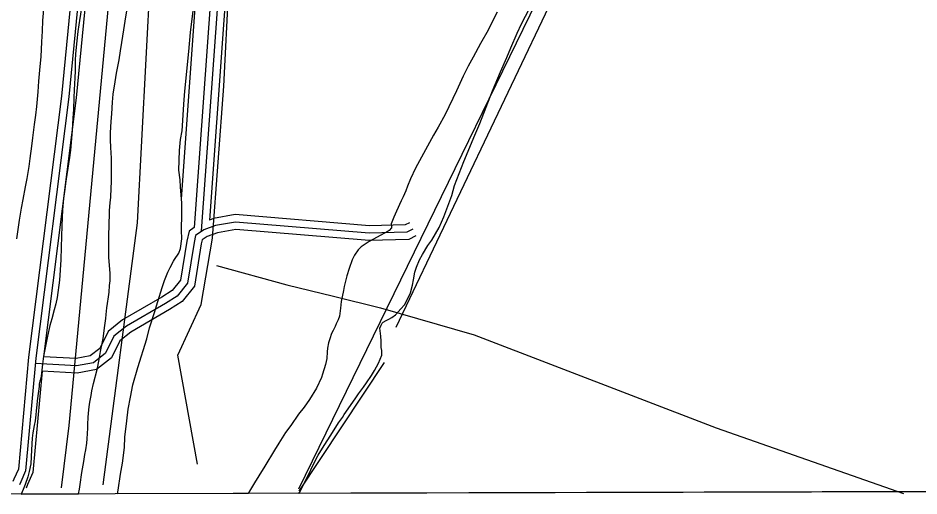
# Model space of a CAD drawing. Extents: x 3355724 to 3393621, y 594744 to 620174.
# Drawn here: x 3361354 to 3363200, y 600128 to 601108 of the extents above; entities that cross this region are included whole.
import ezdxf

# ---------------------------------------------------------------- set-up
doc = ezdxf.new("R2010")
doc.units = 0
for name, color, linetype in [('V-GRID-FRAM', 7, 'Continuous'), ('V-ROAD-CNTR', 7, 'Continuous'), ('V-SITE-VEGE', 7, 'Continuous'), ('V-TOPO-SHOR', 7, 'Continuous'), ('V-UTIL-LINE', 7, 'Continuous')]:
    doc.layers.add(name, color=color, linetype=linetype)

msp = doc.modelspace()

# ---------------------------------------------------------------- linework, layer by layer
at = {"layer": 'V-GRID-FRAM'}
msp.add_lwpolyline([(3359807.6, 618312.1), (3391397.2, 618394.8), (3391452.7, 600211.2), (3359847.2, 600128.5), (3359807.6, 618312.1)], dxfattribs=at)
at = {"layer": 'V-ROAD-CNTR'}
for points in [[(3365608.1, 606361.6), (3365604.5, 606349.4), (3365597.5, 606319.8), (3365426.9, 606011.5), (3365282.1, 605723.1), (3365159.8, 605480.8), (3365092.5, 605317.2), (3365068.2, 605283.4), (3365052.5, 605271.7), (3364787.5, 605066.8), (3364327.4, 604729), (3364296.5, 604702.4), (3364261.4, 604673.4), (3363762.3, 604219.1), (3363586.7, 604084.1), (3363567, 604065.7), (3363533.9, 604030.6), (3362631.9, 602825.4), (3361819.1, 601774.4), (3361797.9, 601745.3), (3361789.5, 601727.1), (3361787.9, 601713.6), (3361760.1, 601307.1), (3361715, 600678.7)], [(3365622.5, 606357.3), (3365619, 606345.6), (3365611.6, 606314.3), (3365440.1, 606004.5), (3365295.5, 605716.3), (3365173.4, 605474.5), (3365105.7, 605309.9), (3365079, 605272.8), (3365061.6, 605259.8), (3364796.6, 605054.8), (3364336.7, 604717.3), (3364306.1, 604691), (3364271.2, 604662.1), (3363771.9, 604207.6), (3363596.4, 604072.7), (3363577.6, 604055), (3363545.4, 604020.9), (3362643.9, 602816.3), (3361831.1, 601765.4), (3361810.9, 601737.7), (3361804.1, 601723), (3361802.9, 601712.2), (3361775.1, 601306.1), (3361729.5, 600672.3)], [(3365636.8, 606353.1), (3365633.5, 606341.7), (3365625.7, 606308.9), (3365453.4, 605997.5), (3365308.9, 605709.6), (3365187.1, 605468.3), (3365118.9, 605302.6), (3365089.8, 605262.2), (3365070.7, 605247.8), (3364805.6, 605042.8), (3364346.1, 604705.5), (3364315.8, 604679.5), (3364281, 604650.7), (3363781.6, 604196.1), (3363606.1, 604061.3), (3363588.2, 604044.4), (3363556.9, 604011.2), (3362655.8, 602807.2), (3361843.1, 601756.4), (3361823.9, 601730), (3361818.7, 601718.8), (3361817.8, 601710.9), (3361790, 601305), (3361746.2, 600694.2)], [(3361939, 606239.4), (3361948.6, 605972.6), (3361945.2, 605746), (3361934.1, 605616), (3361868.8, 605184), (3361811.8, 604781.9), (3361746.1, 604141.9), (3361691.5, 603462), (3361623, 602797.1), (3361550, 602043.9), (3361443.2, 600948.1), (3361375.8, 600412.9), (3361354.8, 600183.8), (3361345.9, 600163.2), (3361343.8, 600157.9)], [(3361969.5, 606224.4), (3361978.6, 605972.9), (3361975.2, 605744.4), (3361963.9, 605612.5), (3361898.5, 605179.6), (3361841.6, 604778.3), (3361776, 604139.2), (3361721.4, 603459.3), (3361652.9, 602794.1), (3361579.8, 602041), (3361473, 600944.8), (3361406.2, 600414)], [(3361761.1, 604140.5), (3361706.5, 603460.6), (3361637.9, 602795.6), (3361564.9, 602042.5), (3361458.1, 600946.5), (3361390.7, 600411.2), (3361369.5, 600180), (3361359.8, 600157.4), (3361357.3, 600151.3)], [(3362162.7, 600675.3), (3362150.8, 600669.4), (3362073.6, 600667.2), (3361799.8, 600690.2), (3361758.7, 600682.8), (3361734.8, 600674.2), (3361717.9, 600662.5), (3361714.9, 600648.4), (3361701.2, 600564.9), (3361680.3, 600538.4), (3361656.5, 600523.3), (3361576.5, 600476.8), (3361550.5, 600456.3), (3361533.5, 600421.4), (3361508.7, 600401.6), (3361474.1, 600395.4), (3361389.3, 600399.8)], [(3362156, 600688.7), (3362147.1, 600684.3), (3362074, 600682.3), (3361799, 600705.3), (3361754.8, 600697.3), (3361746.2, 600694.2)], [(3362169.3, 600661.8), (3362154.5, 600654.5), (3362073.2, 600652.2), (3361800.5, 600675.1), (3361762.6, 600668.2), (3361741.7, 600660.8), (3361731.4, 600653.6), (3361729.7, 600645.6), (3361715.4, 600558.6), (3361690.5, 600527.1), (3361664.3, 600510.5), (3361585, 600464.4), (3361562.4, 600446.6), (3361545.5, 600411.8), (3361515.1, 600387.6), (3361475.1, 600380.3), (3361403.3, 600384.1)], [(3361715, 600678.7), (3361704.5, 600671.5), (3361700.2, 600651.1), (3361687, 600571.1), (3361670.1, 600549.7), (3361648.7, 600536.2), (3361568.1, 600489.3), (3361538.5, 600465.9), (3361521.5, 600431.1), (3361502.3, 600415.7), (3361473.2, 600410.4), (3361406.2, 600414)], [(3361403.3, 600384.1), (3361384.2, 600176.3), (3361373.6, 600151.7), (3361370.9, 600144.7)]]:
    msp.add_lwpolyline(points, dxfattribs=at)
at = {"layer": 'V-SITE-VEGE'}
for p, q in [((3361707.8, 601079), (3361715.4, 601145.5)), ((3362385.3, 601096.3), (3362409.4, 601142.4)), ((3362335.9, 601120.5), (3362321.3, 601092.4)), ((3362376.9, 601077.2), (3362385.3, 601096.3)), ((3361704.1, 601039.5), (3361707.8, 601079)), ((3362317, 601083.4), (3362301.3, 601056.5)), ((3362321.3, 601092.4), (3362317, 601083.4)), ((3362363.7, 601047.6), (3362376.9, 601077.2)), ((3361696, 600958.4), (3361704.1, 601039.5)), ((3362301.3, 601056.5), (3362286.3, 601028.4)), ((3362355.3, 601027.7), (3362363.7, 601047.6)), ((3362286.3, 601028.4), (3362276.5, 601009.7)), ((3362342.4, 600998.1), (3362355.3, 601027.7)), ((3362276.5, 601009.7), (3362266.2, 600989.2)), ((3362266.2, 600989.2), (3362252.6, 600959.2)), ((3362326.3, 600959.1), (3362342.4, 600998.1)), ((3361693.6, 600932), (3361696, 600958.4)), ((3362252.6, 600959.2), (3362229.1, 600910.6)), ((3362300, 600892.2), (3362326.3, 600959.1)), ((3361691.6, 600898.4), (3361693.6, 600932)), ((3362229.1, 600910.6), (3362214.6, 600884.3)), ((3361690.1, 600877.1), (3361691.6, 600898.4)), ((3362287.9, 600863.7), (3362300, 600892.2)), ((3361687.2, 600859.6), (3361690.1, 600877.1)), ((3362214.6, 600884.3), (3362205.2, 600868.2)), ((3361684.9, 600837), (3361687.2, 600859.6)), ((3362205.2, 600868.2), (3362196.9, 600853.4)), ((3362279.9, 600843.4), (3362287.9, 600863.7)), ((3361683.4, 600796.7), (3361684.9, 600837)), ((3362196.9, 600853.4), (3362168.6, 600800.9)), ((3362267.4, 600814.5), (3362279.9, 600843.4)), ((3362168.6, 600800.9), (3362158.2, 600778.6)), ((3362248.7, 600764.9), (3362267.4, 600814.5)), ((3361686.4, 600776.8), (3361683.4, 600796.7)), ((3361687.3, 600761.3), (3361686.4, 600776.8)), ((3361689.8, 600729.7), (3361687.3, 600761.3)), ((3362152.2, 600763.7), (3362148.5, 600754.3)), ((3362158.2, 600778.6), (3362152.2, 600763.7)), ((3362242.8, 600744.6), (3362248.7, 600764.9)), ((3362148.5, 600754.3), (3362142.9, 600741.7)), ((3362226.5, 600700.8), (3362242.8, 600744.6)), ((3361689.7, 600706.9), (3361689.8, 600729.7)), ((3362139, 600733.4), (3362129.4, 600712.5)), ((3362142.9, 600741.7), (3362139, 600733.4)), ((3361689.2, 600673.2), (3361689.7, 600706.9)), ((3362129.4, 600712.5), (3362123.8, 600699.8)), ((3362123.8, 600699.8), (3362118.5, 600686.5)), ((3362216.9, 600679.2), (3362226.5, 600700.8)), ((3361690, 600655.6), (3361689.2, 600673.2)), ((3362112.5, 600671.3), (3362103.9, 600666.8)), ((3362114.3, 600672.7), (3362112.5, 600671.3)), ((3362119.3, 600678.4), (3362114.3, 600672.7)), ((3362118.5, 600686.5), (3362119.5, 600682.4)), ((3362119.5, 600682.4), (3362119.3, 600678.4)), ((3362209.1, 600666.2), (3362216.9, 600679.2)), ((3361687, 600635.8), (3361690, 600655.6)), ((3362089.6, 600659.3), (3362073.5, 600650)), ((3362103.9, 600666.8), (3362089.6, 600659.3)), ((3362193.6, 600641.9), (3362202, 600653.3)), ((3362202, 600653.3), (3362209.1, 600666.2)), ((3361683.8, 600626.4), (3361687, 600635.8)), ((3362050.9, 600633.2), (3362043.2, 600622.5)), ((3362057.3, 600639.2), (3362050.9, 600633.2)), ((3362073.5, 600650), (3362057.3, 600639.2)), ((3362182.6, 600623.9), (3362193.6, 600641.9)), ((3361672.9, 600610), (3361674.5, 600613.6)), ((3361674.5, 600613.6), (3361683.8, 600626.4)), ((3362043.2, 600622.5), (3362038.4, 600612.7)), ((3362176.7, 600612.8), (3362182.6, 600623.9)), ((3361661.1, 600587.6), (3361665.8, 600597)), ((3361665.8, 600597), (3361672.9, 600610)), ((3362038.4, 600612.7), (3362032.6, 600595)), ((3362167.3, 600587.4), (3362170.3, 600597.6)), ((3362170.3, 600597.6), (3362176.7, 600612.8)), ((3361654.5, 600570.3), (3361661.1, 600587.6)), ((3362028, 600580.1), (3362022.4, 600557.9)), ((3362032.6, 600595), (3362028, 600580.1)), ((3362164.6, 600571.8), (3362167.3, 600587.4)), ((3361649.6, 600555.8), (3361654.5, 600570.3)), ((3362158.1, 600545.2), (3362162.3, 600560.5)), ((3362162.3, 600560.5), (3362164.6, 600571.8)), ((3361640.5, 600527.5), (3361649.6, 600555.8)), ((3362020.7, 600549.6), (3362016.2, 600527)), ((3362022.4, 600557.9), (3362020.7, 600549.6)), ((3362153.3, 600534.8), (3362158.1, 600545.2)), ((3361633.8, 600505), (3361640.5, 600527.5)), ((3362016.2, 600527), (3362014.6, 600513.5)), ((3362145.8, 600520.7), (3362153.3, 600534.8)), ((3361623.8, 600473.1), (3361633.8, 600505)), ((3362014.6, 600513.5), (3362012.5, 600497.4)), ((3362127.4, 600500.1), (3362138.5, 600512.2)), ((3362138.5, 600512.2), (3362145.8, 600520.7)), ((3362010, 600489.8), (3362006, 600481.1)), ((3362012.5, 600497.4), (3362010, 600489.8)), ((3362100, 600482.8), (3362101.9, 600484.9)), ((3362101.9, 600484.9), (3362108.3, 600488.4)), ((3362108.3, 600488.4), (3362113.5, 600490.7)), ((3362113.5, 600490.7), (3362119.9, 600494.5)), ((3362119.9, 600494.5), (3362127.4, 600500.1)), ((3361617.8, 600450.6), (3361623.8, 600473.1)), ((3362000, 600467.8), (3361996.5, 600461.3)), ((3362004, 600476.1), (3362000, 600467.8)), ((3362006, 600481.1), (3362004, 600476.1)), ((3362095.6, 600472.7), (3362098, 600478.8)), ((3362097.6, 600456.1), (3362095.6, 600472.7)), ((3362098, 600478.8), (3362100, 600482.8)), ((3361599.5, 600391.8), (3361617.8, 600450.6)), ((3361992.8, 600450.4), (3361990.3, 600442.8)), ((3361996.5, 600461.3), (3361992.8, 600450.4)), ((3362098.3, 600446.2), (3362097.6, 600456.1)), ((3361988.4, 600431.5), (3361987.4, 600424.2)), ((3361990.3, 600442.8), (3361988.4, 600431.5)), ((3362098.2, 600432.6), (3362098.3, 600446.2)), ((3362099.8, 600426.7), (3362098.2, 600432.6)), ((3361987.4, 600424.2), (3361986.5, 600410.3)), ((3362092.6, 600400.5), (3362099.4, 600417.5)), ((3362099.4, 600417.5), (3362099.8, 600426.7)), ((3361983.9, 600397.9), (3361978, 600378.3)), ((3361986.5, 600410.3), (3361983.9, 600397.9)), ((3362084.7, 600385.8), (3362092.6, 600400.5)), ((3361589.4, 600356.2), (3361599.5, 600391.8)), ((3361978, 600378.3), (3361975.6, 600371.1)), ((3362068.4, 600360.7), (3362078.4, 600375.7)), ((3362078.4, 600375.7), (3362084.7, 600385.8)), ((3361584.8, 600331.4), (3361589.4, 600356.2)), ((3361975.6, 600371.1), (3361965.9, 600349.4)), ((3362061.8, 600351.4), (3362068.4, 600360.7)), ((3361965.9, 600349.4), (3361951.2, 600326.5)), ((3362045.1, 600327.8), (3362051.4, 600337.8)), ((3362051.4, 600337.8), (3362061.8, 600351.4)), ((3361579.5, 600306.7), (3361584.8, 600331.4)), ((3361951.2, 600326.5), (3361940.3, 600310.8)), ((3362022.6, 600295.3), (3362045.1, 600327.8)), ((3361577.2, 600282.6), (3361579.5, 600306.7)), ((3361940.3, 600310.8), (3361928.8, 600296.1)), ((3361573, 600249), (3361577.2, 600282.6)), ((3361928.8, 600296.1), (3361912.9, 600273.2)), ((3362011, 600278.4), (3362018.8, 600289.2)), ((3362018.8, 600289.2), (3362022.6, 600295.3)), ((3361912.9, 600273.2), (3361902.4, 600258.6)), ((3361998.6, 600258.7), (3362011, 600278.4)), ((3361572.2, 600227.7), (3361573, 600249)), ((3361902.4, 600258.6), (3361888.8, 600237.1)), ((3361977.6, 600226.8), (3361998.6, 600258.7)), ((3361568.1, 600195.6), (3361572.2, 600227.7)), ((3361888.8, 600237.1), (3361879.8, 600222.7)), ((3361969.3, 600212.1), (3361977.6, 600226.8)), ((3361879.8, 600222.7), (3361859.5, 600189.7)), ((3361957.5, 600189.8), (3361969.3, 600212.1)), ((3361564.3, 600173), (3361568.1, 600195.6)), ((3361859.5, 600189.7), (3361847.4, 600169.6)), ((3361950.3, 600174.6), (3361957.5, 600189.8)), ((3361559.4, 600140.1), (3361564.3, 600173)), ((3361930.6, 600135.8), (3361950.3, 600174.6)), ((3361838.5, 600155.7), (3361830.3, 600142)), ((3361847.4, 600169.6), (3361838.5, 600155.7)), ((3361558, 600133), (3361559.4, 600140.1)), ((3361825.8, 600133.7), (3361558, 600133)), ((3361830.3, 600142), (3361825.8, 600133.7)), ((3365481, 600143.2), (3361929.6, 600133.9)), ((3361929.6, 600133.9), (3361930.6, 600135.8))]:
    msp.add_line(p, q, dxfattribs=at)
for points in [[(3361352, 600655.8), (3361357.4, 600693.8), (3361361.5, 600718.8), (3361364.9, 600736.2), (3361369.7, 600762.1), (3361372.6, 600779.1), (3361376.7, 600803.8), (3361378.8, 600820.6), (3361382.4, 600846), (3361384.2, 600863), (3361388, 600890), (3361390.5, 600909), (3361392.7, 600927.1), (3361395.1, 600957), (3361396.7, 600978.9), (3361399.7, 601009.1), (3361401.4, 601029.1), (3361402.9, 601059.8), (3361404.2, 601081.3), (3361405.3, 601103), (3361407.6, 601133.8)], [(3361360.6, 600132.4), (3361478, 600132.7), (3361479.8, 600142.2), (3361481.4, 600152.2), (3361485, 600176.8), (3361489.2, 600199.5), (3361491.2, 600213.7), (3361493.2, 600223.2), (3361495.3, 600236.7), (3361496, 600245.7), (3361497.1, 600267.2), (3361497.3, 600275.9), (3361497.9, 600289.2), (3361498.6, 600298.3), (3361499.7, 600311.5), (3361501.1, 600320.5), (3361503.7, 600334.5), (3361505.4, 600344.1), (3361508.8, 600359), (3361516.2, 600387.9), (3361517.5, 600394.2), (3361521.4, 600412.6), (3361523.3, 600424.5), (3361526.7, 600441.4), (3361528.6, 600451.6), (3361532.3, 600478.3), (3361533.9, 600492.7), (3361534.4, 600500.6), (3361536.2, 600514), (3361537.7, 600522.9), (3361539.7, 600537.1), (3361540.7, 600546.3), (3361541.9, 600560.2), (3361542.6, 600569.8), (3361542.6, 600585), (3361540.5, 600617.4), (3361540.1, 600633.3), (3361540, 600643.1), (3361540.2, 600657.2), (3361540.2, 600666.3), (3361540.7, 600679.9), (3361540.9, 600689.2), (3361541.4, 600703.6), (3361541.9, 600713.6), (3361543, 600729.8), (3361544.1, 600741.2), (3361545.1, 600759.8), (3361545.6, 600772.3), (3361545.7, 600785.9), (3361545.9, 600806.8), (3361545.4, 600821.1), (3361544.4, 600843), (3361543.8, 600858.4), (3361543.8, 600873.2), (3361545, 600896.3), (3361546.4, 600912), (3361547.8, 600935.7), (3361549.4, 600952.2), (3361553.3, 600977.9), (3361556.1, 600995.5), (3361561.1, 601023), (3361564.1, 601040.8), (3361566.9, 601058.4), (3361570.7, 601084.5), (3361573.8, 601101.8), (3361577.9, 601127.5)], [(3361483.4, 601125.3), (3361478.6, 601094.3), (3361476.7, 601081), (3361474.5, 601061.7), (3361472.1, 601034.8), (3361471.2, 601021.2), (3361470.9, 601000.2), (3361470.6, 600985.6), (3361469.4, 600961.4), (3361468.8, 600945.1), (3361467.5, 600920.6), (3361466.2, 600903.2), (3361465, 600878.1), (3361463.7, 600861.7), (3361461.5, 600837.8), (3361459.9, 600822.6), (3361454.5, 600787.6), (3361452, 600773.6), (3361449.2, 600752.7), (3361447.5, 600738.2), (3361445.4, 600715.4), (3361444.8, 600699.2), (3361443.8, 600682.6), (3361442.5, 600638.6), (3361442.1, 600612.6), (3361439.2, 600570.9), (3361434.4, 600535.3), (3361431.8, 600522.5), (3361428.5, 600510), (3361423.2, 600491.5), (3361419.6, 600478.3), (3361414.3, 600456.3), (3361406.5, 600415.2), (3361404.5, 600398.5), (3361401.3, 600374.1), (3361399.5, 600366.1), (3361398.8, 600364.1), (3361397.7, 600358.5), (3361397.4, 600353.2), (3361396.3, 600343.1), (3361393.5, 600323.8), (3361392.7, 600315.1), (3361391.2, 600303.1), (3361390.6, 600294.8), (3361389, 600282.3), (3361387.1, 600273.2), (3361384.4, 600258.1), (3361383.3, 600247), (3361381.8, 600223), (3361380.2, 600194.2), (3361377, 600178.6), (3361374.1, 600167.9), (3361368.6, 600152.2), (3361364.5, 600141.6), (3361360.6, 600132.4)]]:
    msp.add_lwpolyline(points, dxfattribs=at)
at = {"layer": 'V-TOPO-SHOR'}
msp.add_line((3361929.9, 600138.3), (3362105, 600402.4), dxfattribs=at)
for points in [[(3363791.6, 610246.1), (3363616.7, 608931), (3363656.9, 608835.3), (3363452.4, 607572.4), (3363130.4, 605462.4), (3363059.5, 605078.7), (3362950.4, 604015.8), (3361905.9, 603230.1), (3361812, 602470.9), (3361688.7, 600736.9)], [(3362188.8, 608072.4), (3362041.5, 606370.3), (3362019.3, 605675.2), (3361956.4, 605307.5), (3361869.9, 604756), (3361839.3, 604252.6), (3361769.2, 603541.3), (3361691.4, 602758.2), (3361458.2, 600272.9), (3361442.6, 600145)], [(3361722.1, 600193.7), (3361681.5, 600417.3), (3361729.2, 600521.3), (3361752.8, 600657.1), (3361776, 600968.8), (3361806.3, 601576.1), (3361821.9, 601719.9), (3363143.6, 603481), (3363916.4, 604306), (3364259.2, 604586.5), (3364522.3, 604794.9), (3365000.8, 605139.7), (3365064.5, 605195.8), (3365152.1, 605307.9), (3365382.5, 605803.8), (3365509.5, 606115.7), (3365605.4, 606124), (3365653.3, 606116.1), (3365511.2, 605492.6), (3365304.1, 605236.4), (3364929.5, 604883.8), (3364427.5, 604395.2), (3364036.9, 604050.6), (3363893.7, 603802.6)], [(3362128.8, 600474.4), (3362573.8, 601410.3), (3362788.4, 601802.3), (3362963.5, 602090.4)], [(3361761, 600601.2), (3361904.9, 600561.7), (3362000.8, 600537.9), (3362096.7, 600514.2), (3362288.6, 600458.8), (3362784.5, 600268.4), (3363168.3, 600133.5)]]:
    msp.add_lwpolyline(points, dxfattribs=at)
at = {"layer": 'V-UTIL-LINE'}
for points in [[(3363981.6, 611801.4), (3363391.3, 607783.2), (3363183.4, 606453.7), (3363012, 605234.8), (3362873.9, 604089.7), (3361819.2, 603277.1), (3361633.7, 601361.7), (3361598.4, 600688.7), (3361528, 600151.1)], [(3366247.6, 608289.7), (3365230.6, 605050.9), (3364059.1, 603912.9), (3362653, 601628.6), (3361928.5, 600142.8)]]:
    msp.add_lwpolyline(points, dxfattribs=at)

doc.saveas('drawing.dxf')
